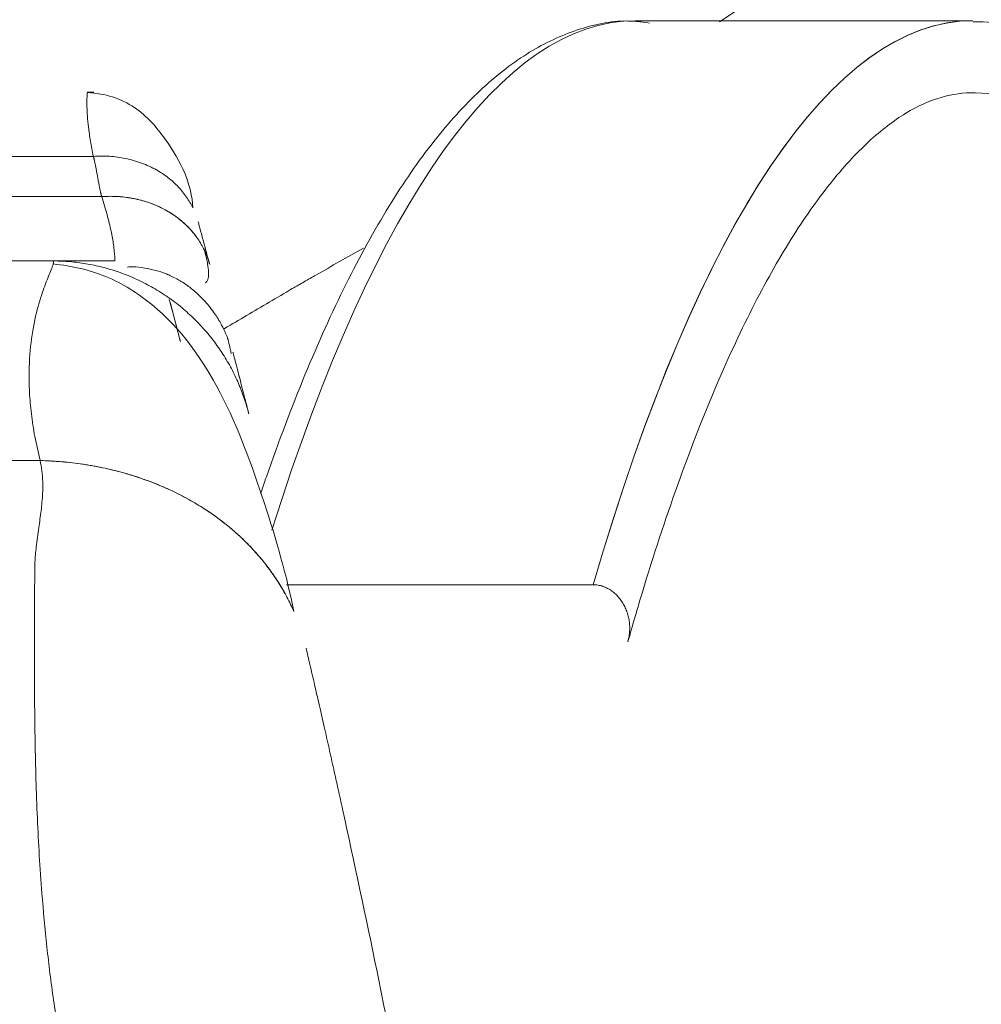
# Model space of a CAD drawing. Header units: millimetres. Extents: x -10 to 594, y 0 to 420.
# Tile 590 of 656: x 432.5 to 436.5, y 152.71 to 156.81. Entities that reach past the tile are written whole.
import ezdxf

# ---------------------------------------------------------------- set-up
doc = ezdxf.new("R2010")
doc.units = ezdxf.units.MM
doc.layers.add('1', color=7, linetype='Continuous', true_color=0xffffff)
doc.styles.add('Calibri', font='txt')
doc.dimstyles.get("Standard").update_dxf_attribs({"dimtxt": 0.18, "dimasz": 0.18, "dimexe": 0.18, "dimexo": 0.0625, "dimgap": 0.09, "dimtad": 0, "dimtih": 1, "dimtoh": 1, "dimdec": 4, "dimzin": 0, "dimdsep": 46, "dimtxsty": 'Standard', "dimcen": 0.09, "dimadec": 0, "dimazin": 0, "dimtfac": 1, "dimtdec": 4, "dimtofl": 0, "dimtmove": 0, "dimatfit": 3, "dimfxl": 0, "dimtolj": 1, "dimtzin": 0, "dimarcsym": 0})

# ---------------------------------------------------------------- blocks, each defined once
blk = doc.blocks.new('_U14')
at = {"layer": '1', "color": 18, "lineweight": 13}
for p, q in [((426.9166, 131.3436), (426.9166, 193.6581)), ((499.0131, 131.3436), (499.0131, 193.6581)), ((426.9166, 191.6581), (456.7384, 191.6581)), ((499.0131, 191.6581), (469.1913, 191.6581))]:
    blk.add_line(p, q, dxfattribs=at)
at = {"layer": '1', "color": 18}
for points in [[(426.9166, 191.6581), (430.4166, 192.5959), (430.4166, 190.7203)], [(499.0131, 191.6581), (495.5131, 190.7203), (495.5131, 192.5959)]]:
    blk.add_solid(points, dxfattribs=at)
at = {"layer": '1', "color": 18, "linetype": 'Continuous', "lineweight": 13, "char_height": 3.5, "attachment_point": 7, "line_spacing_factor": 1.399613, "style": 'Calibri'}
for s, insert in [('\\fCalibri|b0|i0;\\W1.0000;1.44', (458.4239, 188.6745)), ('\\fCalibri|b0|i0;\\W1.0000;DEFLATED TUBE WIDTH', (436.9404, 181.6648))]:
    blk.add_mtext(s, dxfattribs=dict(at, insert=insert))

msp = doc.modelspace()

# ---------------------------------------------------------------- linework, layer by layer
at = {"layer": '1', "color": 155, "linetype": 'Continuous', "lineweight": 18}
for p, q in [((436.4616, 156.8078), (435.0559, 156.8078)), ((436.4616, 156.8078), (435.0559, 156.8078)), ((432.8046, 156.5108), (432.776, 156.5108)), ((432.7775, 156.5084), (432.7787, 156.5108)), ((432.8915, 155.8075), (432.8914, 155.8123)), ((432.8915, 155.8075), (432.8914, 155.8123)), ((434.8821, 154.4597), (433.6063, 154.4598)), ((434.8821, 154.4597), (433.6063, 154.4598))]:
    msp.add_line(p, q, dxfattribs=at)
at = {"layer": '1', "color": 155, "linetype": 'Continuous', "lineweight": 13}
for p, q in [((432.8021, 156.2429), (431.473, 156.2429)), ((432.8021, 156.2429), (431.473, 156.2429)), ((431.5467, 156.0754), (432.8366, 156.0754)), ((431.5467, 156.0754), (432.8366, 156.0754))]:
    msp.add_line(p, q, dxfattribs=at)
for centre, major_axis, ratio, start_param, end_param in [((435.0554, 146.8078), (0.0005, 10), 0.245318, 0.000015, 0.663384), ((435.0554, 146.8078), (0.0005, 10), 0.245318, 0.000015, 0.663384), ((436.4611, 146.8078), (-0.0005, -10), 0.245318, 3.140902, 3.841063), ((436.4611, 146.8078), (-0.0005, -10), 0.245318, 3.141608, 3.841063), ((436.4611, 146.8078), (0.0005, 9.7), 0.245318, 5.906468, 6.278442), ((436.4611, 146.8078), (0.0005, 9.7), 0.245318, 5.906468, 6.278442), ((430.3399, 154.9761), (10.8045, 0), 0.000043, 1.361924, 1.779669), ((430.3399, 154.9761), (10.8045, 0), 0.000043, 1.361924, 1.779669)]:
    msp.add_ellipse(centre, major_axis=major_axis, ratio=ratio, start_param=start_param, end_param=end_param, dxfattribs=at)
at = {"layer": '1', "color": 155, "linetype": 'Continuous', "lineweight": 18}
for centre, major_axis, ratio, start_param, end_param in [((436.4611, 146.8078), (0.0005, 9.7), 0.245318, 6.278442, 6.283201), ((436.4611, 146.8078), (0.0005, 9.7), 0.245318, 6.278442, 6.283201), ((430.3399, 155.8075), (-8.0436, 0), 0.000043, 4.423612, 4.448791), ((430.3399, 155.8075), (-8.0436, 0), 0.000043, 4.423612, 4.448791), ((384.9995, 142.8163), (-49.8, 0), 1, 3.398586, 3.402192), ((384.9995, 142.8163), (-49.8, 0), 1, 3.398586, 3.402192)]:
    msp.add_ellipse(centre, major_axis=major_axis, ratio=ratio, start_param=start_param, end_param=end_param, dxfattribs=at)
for points, knots in [([(440.2667, 160.028), (440.0617, 159.8919), (439.5282, 159.5375), (438.6919, 158.9806), (437.6117, 158.2611), (436.5087, 157.5273), (435.7436, 157.0226), (435.4082, 156.803)], [0, 0, 0, 0, 0.116867, 0.306102, 0.490223, 0.769638, 1, 1, 1, 1]), ([(435.1173, 156.7976), (435.0812, 156.804), (434.9762, 156.8133), (434.8015, 156.7723), (434.6014, 156.6758), (434.407, 156.5225), (434.2165, 156.3122), (434.0306, 156.0432), (433.8518, 155.7185), (433.6816, 155.3422), (433.5661, 155.0362), (433.5062, 154.8628), (433.4983, 154.8396)], [0, 0, 0, 0, 0.055735, 0.162928, 0.270729, 0.382953, 0.500347, 0.620643, 0.741483, 0.861857, 0.981706, 1, 1, 1, 1]), ([(435.0809, 156.8029), (435.057, 156.8057), (434.9641, 156.8105), (434.8015, 156.7723), (434.6014, 156.6758), (434.407, 156.5225), (434.2165, 156.3122), (434.0306, 156.0432), (433.8518, 155.7185), (433.6816, 155.3422), (433.5661, 155.0362), (433.5062, 154.8628), (433.4983, 154.8396)], [0, 0, 0, 0, 0.037643, 0.146889, 0.256756, 0.37113, 0.490773, 0.613375, 0.73653, 0.85921, 0.981355, 1, 1, 1, 1]), ([(437.4871, 156.0289), (437.4682, 156.0608), (437.3878, 156.1906), (437.2403, 156.3857), (437.0396, 156.5867), (436.8359, 156.7217), (436.6416, 156.7952), (436.5194, 156.8046), (436.4636, 156.8024)], [0, 0, 0, 0, 0.063894, 0.269134, 0.474917, 0.678674, 0.855299, 1, 1, 1, 1]), ([(437.4871, 156.0289), (437.4682, 156.0608), (437.3878, 156.1906), (437.2403, 156.3857), (437.0396, 156.5867), (436.8359, 156.7217), (436.6416, 156.7952), (436.5194, 156.8046), (436.4636, 156.8024)], [0, 0, 0, 0, 0.063894, 0.269134, 0.474917, 0.678674, 0.855299, 1, 1, 1, 1]), ([(433.2164, 156.0282), (433.2109, 156.1276), (433.1497, 156.2625), (433.0062, 156.4349), (432.8839, 156.4948), (432.8147, 156.5065), (432.7777, 156.5083)], [0, 0, 0, 0, 0.507312, 0.751974, 0.876143, 1, 1, 1, 1]), ([(433.2164, 156.0282), (433.2109, 156.1276), (433.1497, 156.2625), (433.0062, 156.4349), (432.8839, 156.4948), (432.8147, 156.5065), (432.7777, 156.5083)], [0, 0, 0, 0, 0.507312, 0.751974, 0.876143, 1, 1, 1, 1]), ([(435.0271, 154.2227), (435.0469, 154.2929), (435.1134, 154.5212), (435.2319, 154.88), (435.3848, 155.275), (435.5432, 155.6176), (435.7051, 155.9058), (435.8681, 156.1378), (436.0294, 156.3128), (436.1858, 156.4315), (436.3321, 156.4963), (436.425, 156.5088), (436.47, 156.5068)], [0, 0, 0, 0, 0.046057, 0.153167, 0.26005, 0.366572, 0.472628, 0.578127, 0.683112, 0.787993, 0.893921, 1, 1, 1, 1]), ([(435.0271, 154.2228), (435.0469, 154.2929), (435.1134, 154.5212), (435.2319, 154.88), (435.3848, 155.275), (435.5432, 155.6176), (435.7051, 155.9058), (435.8681, 156.1378), (436.0294, 156.3128), (436.1858, 156.4315), (436.3321, 156.4963), (436.425, 156.5088), (436.47, 156.5068)], [0, 0, 0, 0, 0.046055, 0.153165, 0.260048, 0.36657, 0.472626, 0.578126, 0.683111, 0.787993, 0.89392, 1, 1, 1, 1]), ([(433.2381, 155.9704), (433.2414, 155.9584), (433.2492, 155.9297), (433.2622, 155.8817), (433.2752, 155.8338), (433.2829, 155.805), (433.2862, 155.793)], [0, 0, 0, 0, 0.208015, 0.499909, 0.791573, 1, 1, 1, 1]), ([(433.2381, 155.9704), (433.2414, 155.9584), (433.2492, 155.9297), (433.2622, 155.8817), (433.2752, 155.8338), (433.2829, 155.805), (433.2862, 155.793)], [0, 0, 0, 0, 0.208015, 0.499909, 0.791573, 1, 1, 1, 1]), ([(433.2691, 155.7162), (433.2713, 155.7178), (433.2863, 155.7359), (433.2839, 155.7843), (433.264, 155.8528)], [0, 0, 0, 0, 0.118412, 1, 1, 1, 1]), ([(433.2691, 155.7162), (433.2713, 155.7178), (433.2863, 155.7359), (433.2839, 155.7843), (433.264, 155.8528)], [0, 0, 0, 0, 0.118412, 1, 1, 1, 1]), ([(433.3439, 155.5235), (433.3453, 155.5243), (433.3467, 155.5252), (433.4086, 155.5623), (433.4705, 155.5991), (433.5656, 155.6548), (433.5976, 155.6735), (433.6463, 155.7017), (433.6626, 155.7111), (433.6954, 155.73), (433.7122, 155.7396), (433.7936, 155.7861), (433.8597, 155.8233), (433.9268, 155.8606)], [0, 0, 0, 0, 0.007765, 0.007765, 0.338179, 0.338179, 0.503387, 0.503387, 0.58599, 0.58599, 0.668594, 0.668594, 1, 1, 1, 1]), ([(432.6353, 155.795), (432.6353, 155.795), (432.6361, 155.798), (432.6367, 155.8028), (432.6352, 155.8071), (432.632, 155.8076), (432.6305, 155.8078)], [0, 0, 0, 0, 0.000264, 0.360189, 0.693366, 1, 1, 1, 1]), ([(432.6353, 155.795), (432.6353, 155.795), (432.6361, 155.798), (432.6367, 155.8028), (432.6352, 155.8071), (432.632, 155.8076), (432.6305, 155.8078)], [0, 0, 0, 0, 0.000264, 0.360189, 0.693366, 1, 1, 1, 1]), ([(433.6368, 154.3478), (433.6071, 154.4948), (433.5236, 154.7856), (433.3526, 155.2616), (433.1246, 155.587), (432.862, 155.7526), (432.7137, 155.7872), (432.6353, 155.795)], [0, 0, 0, 0, 0.271195, 0.529903, 0.774292, 0.889508, 1, 1, 1, 1]), ([(433.6368, 154.3478), (433.6071, 154.4948), (433.5236, 154.7856), (433.3526, 155.2616), (433.1246, 155.587), (432.862, 155.7526), (432.7137, 155.7872), (432.6353, 155.795)], [0, 0, 0, 0, 0.271195, 0.529903, 0.774292, 0.889508, 1, 1, 1, 1]), ([(433.016, 155.7778), (432.997, 155.781), (432.9695, 155.7842), (432.9477, 155.7838), (432.9445, 155.7815), (432.9443, 155.7811)], [0, 0, 0, 0, 0.500075, 0.917984, 1, 1, 1, 1]), ([(433.016, 155.7778), (432.997, 155.781), (432.9695, 155.7842), (432.9477, 155.7838), (432.9445, 155.7815), (432.9443, 155.7811)], [0, 0, 0, 0, 0.500075, 0.917984, 1, 1, 1, 1]), ([(433.3749, 155.4217), (433.3761, 155.4232), (433.3729, 155.4365), (433.3684, 155.4555), (433.3638, 155.4731), (433.3636, 155.4783), (433.3522, 155.5105), (433.3217, 155.5671), (433.2939, 155.6074), (433.2691, 155.637), (433.2526, 155.6542), (433.2442, 155.6625), (433.2383, 155.6682), (433.2324, 155.6736), (433.2241, 155.681), (433.2081, 155.6945), (433.1763, 155.718), (433.1409, 155.7383), (433.0996, 155.757), (433.058, 155.7696), (433.0297, 155.7761), (433.016, 155.7778)], [0, 0, 0, 0, 0.126759, 0.226066, 0.329366, 0.436144, 0.528769, 0.566842, 0.599757, 0.611084, 0.614435, 0.615716, 0.6169, 0.618158, 0.61964, 0.623596, 0.636388, 0.683304, 0.759423, 0.864963, 1, 1, 1, 1]), ([(433.3749, 155.4217), (433.3761, 155.4232), (433.3729, 155.4365), (433.3684, 155.4555), (433.3638, 155.4731), (433.3636, 155.4783), (433.3522, 155.5105), (433.3217, 155.5671), (433.2939, 155.6074), (433.2691, 155.637), (433.2526, 155.6542), (433.2442, 155.6625), (433.2383, 155.6682), (433.2324, 155.6736), (433.2241, 155.681), (433.2081, 155.6945), (433.1763, 155.718), (433.1409, 155.7383), (433.0996, 155.757), (433.058, 155.7696), (433.0297, 155.7761), (433.016, 155.7778)], [0, 0, 0, 0, 0.126759, 0.226066, 0.329366, 0.436144, 0.528769, 0.566842, 0.599757, 0.611084, 0.614435, 0.615716, 0.6169, 0.618158, 0.61964, 0.623596, 0.636388, 0.683304, 0.759423, 0.864963, 1, 1, 1, 1]), ([(435.0263, 154.2214), (435.0266, 154.2226), (435.027, 154.2239), (435.0292, 154.2318), (435.0307, 154.2386), (435.033, 154.2522), (435.0337, 154.2591), (435.0346, 154.273), (435.0347, 154.28), (435.0341, 154.2941), (435.0328, 154.3081), (435.0301, 154.3218), (435.0276, 154.3321), (435.0261, 154.3372), (435.0245, 154.3422), (435.0234, 154.3456), (435.0228, 154.3473), (435.0198, 154.3557), (435.017, 154.3622), (435.0108, 154.3749), (435.0073, 154.3811), (435.0016, 154.39), (434.9996, 154.393), (434.9954, 154.3988), (434.9932, 154.4016), (434.9865, 154.4098), (434.9817, 154.415), (434.974, 154.4223), (434.9713, 154.4247), (434.9659, 154.4292), (434.963, 154.4314), (434.9544, 154.4376), (434.9484, 154.4413), (434.9391, 154.4462), (434.9344, 154.4484), (434.9295, 154.4504), (434.9262, 154.4517), (434.9245, 154.4523), (434.9162, 154.4551), (434.9095, 154.4568), (434.8959, 154.4591), (434.889, 154.4597), (434.8821, 154.4597)], [0, 0, 0, 0, 0.012313, 0.012313, 0.078159, 0.078159, 0.144005, 0.144005, 0.209851, 0.209851, 0.275696, 0.341542, 0.341542, 0.374465, 0.390926, 0.390926, 0.407388, 0.407388, 0.473234, 0.473234, 0.539079, 0.539079, 0.572002, 0.572002, 0.604925, 0.604925, 0.670771, 0.670771, 0.703694, 0.703694, 0.736617, 0.736617, 0.802463, 0.802463, 0.835386, 0.851847, 0.851847, 0.868308, 0.868308, 0.934154, 0.934154, 1, 1, 1, 1]), ([(435.0263, 154.2214), (435.0266, 154.2226), (435.027, 154.2239), (435.0292, 154.2318), (435.0307, 154.2386), (435.033, 154.2522), (435.0337, 154.2591), (435.0346, 154.273), (435.0347, 154.28), (435.0341, 154.2941), (435.0328, 154.3081), (435.0301, 154.3218), (435.0276, 154.3321), (435.0261, 154.3372), (435.0245, 154.3422), (435.0234, 154.3456), (435.0228, 154.3473), (435.0198, 154.3557), (435.017, 154.3622), (435.0108, 154.3749), (435.0073, 154.3811), (435.0016, 154.39), (434.9996, 154.393), (434.9954, 154.3988), (434.9932, 154.4016), (434.9865, 154.4098), (434.9817, 154.415), (434.974, 154.4223), (434.9713, 154.4247), (434.9659, 154.4292), (434.963, 154.4314), (434.9544, 154.4376), (434.9484, 154.4413), (434.9391, 154.4462), (434.9344, 154.4484), (434.9295, 154.4504), (434.9262, 154.4517), (434.9245, 154.4523), (434.9162, 154.4551), (434.9095, 154.4568), (434.8959, 154.4591), (434.889, 154.4597), (434.8821, 154.4597)], [0, 0, 0, 0, 0.012313, 0.012313, 0.078159, 0.078159, 0.144005, 0.144005, 0.209851, 0.209851, 0.275696, 0.341542, 0.341542, 0.374465, 0.390926, 0.390926, 0.407388, 0.407388, 0.473234, 0.473234, 0.539079, 0.539079, 0.572002, 0.572002, 0.604925, 0.604925, 0.670771, 0.670771, 0.703694, 0.703694, 0.736617, 0.736617, 0.802463, 0.802463, 0.835386, 0.851847, 0.851847, 0.868308, 0.868308, 0.934154, 0.934154, 1, 1, 1, 1]), ([(433.6875, 154.1954), (433.6927, 154.1732), (433.7037, 154.126), (433.7217, 154.0485), (433.7417, 153.9611), (433.7619, 153.8723), (433.783, 153.7789), (433.8026, 153.6913), (433.821, 153.6086), (433.8819, 153.3317), (433.9599, 152.9643), (434.0423, 152.5545), (434.0777, 152.3736), (434.0907, 152.3067)], [0, 0, 0, 0, 0.042285, 0.089546, 0.12888, 0.180521, 0.226083, 0.271343, 0.316197, 0.360974, 0.718039, 0.895649, 1, 1, 1, 1]), ([(433.6875, 154.1954), (433.6927, 154.1732), (433.7037, 154.126), (433.7217, 154.0485), (433.7417, 153.9611), (433.7619, 153.8723), (433.783, 153.7789), (433.8026, 153.6913), (433.821, 153.6086), (433.8819, 153.3317), (433.9599, 152.9643), (434.0423, 152.5545), (434.0777, 152.3736), (434.0907, 152.3067)], [0, 0, 0, 0, 0.042285, 0.089546, 0.12888, 0.180521, 0.226083, 0.271343, 0.316197, 0.360974, 0.718039, 0.895649, 1, 1, 1, 1])]:
    msp.add_open_spline(points, degree=3, knots=knots, dxfattribs=at)
at = {"layer": '1', "color": 155, "linetype": 'Continuous', "lineweight": 13}
for points, degree, knots in [([(432.8021, 156.2429), (432.7978, 156.2645), (432.7891, 156.309), (432.7815, 156.3642), (432.7768, 156.4128), (432.775, 156.4504), (432.7749, 156.4807), (432.7761, 156.4994), (432.7771, 156.5065), (432.7775, 156.5084)], 3, [0, 0, 0, 0, 0.142177, 0.292989, 0.43233, 0.586818, 0.72097, 0.882276, 1, 1, 1, 1]), ([(432.8021, 156.2429), (432.7978, 156.2645), (432.7891, 156.309), (432.7815, 156.3642), (432.7768, 156.4128), (432.775, 156.4504), (432.7749, 156.4807), (432.7761, 156.4994), (432.7771, 156.5065), (432.7775, 156.5084)], 3, [0, 0, 0, 0, 0.142177, 0.292989, 0.43233, 0.586818, 0.72097, 0.882276, 1, 1, 1, 1]), ([(432.8914, 155.8123), (432.8914, 155.8129), (432.8914, 155.8157), (432.8912, 155.8254), (432.8896, 155.8448), (432.8864, 155.8721), (432.8817, 155.9013), (432.8758, 155.9316), (432.8684, 155.9645), (432.8594, 155.9997), (432.8491, 156.0363), (432.8407, 156.0625), (432.8366, 156.0754)], 3, [0, 0, 0, 0, 0.031283, 0.136685, 0.288127, 0.422209, 0.527814, 0.629645, 0.727737, 0.822129, 0.912867, 1, 1, 1, 1]), ([(432.8914, 155.8123), (432.8914, 155.8129), (432.8914, 155.8157), (432.8912, 155.8254), (432.8896, 155.8448), (432.8864, 155.8721), (432.8817, 155.9013), (432.8758, 155.9316), (432.8684, 155.9645), (432.8594, 155.9997), (432.8491, 156.0363), (432.8407, 156.0625), (432.8366, 156.0754)], 3, [0, 0, 0, 0, 0.031283, 0.136685, 0.288127, 0.422209, 0.527814, 0.629645, 0.727737, 0.822129, 0.912867, 1, 1, 1, 1]), ([(432.6305, 155.8078), (432.6306, 155.8078), (432.6409, 155.8078), (432.6427, 155.8078), (432.6561, 155.8078), (432.6632, 155.8078), (432.665, 155.8078), (432.6708, 155.8078), (432.6862, 155.8078), (432.6952, 155.8078), (432.7202, 155.8077), (432.7384, 155.8077), (432.7857, 155.8077), (432.8155, 155.8076), (432.8519, 155.8076), (432.8705, 155.8075), (432.8915, 155.8075), (432.8915, 155.8075)], 2, [0, 0, 0, 0.015497, 0.015497, 0.023311, 0.031124, 0.038938, 0.046752, 0.062379, 0.124887, 0.124887, 0.249903, 0.249903, 0.499935, 0.499935, 0.749968, 0.749968, 1, 1, 1]), ([(432.6305, 155.8078), (432.6306, 155.8078), (432.6409, 155.8078), (432.6427, 155.8078), (432.6561, 155.8078), (432.6598, 155.8078), (432.6606, 155.8078)], 2, [0, 0, 0, 0.474341, 0.474341, 0.713494, 0.952648, 1, 1, 1]), ([(432.5802, 154.9766), (432.5725, 155.0102), (432.5568, 155.0781), (432.5429, 155.173), (432.535, 155.2636), (432.5331, 155.3717), (432.5433, 155.4918), (432.5673, 155.6077), (432.5964, 155.6979), (432.6191, 155.7525), (432.6309, 155.7813), (432.6345, 155.7915), (432.6353, 155.795)], 3, [0, 0, 0, 0, 0.069984, 0.141494, 0.214655, 0.289572, 0.426179, 0.575658, 0.718368, 0.859925, 0.942758, 1, 1, 1, 1]), ([(432.5802, 154.9766), (432.5725, 155.0102), (432.5568, 155.0781), (432.5429, 155.173), (432.535, 155.2636), (432.5331, 155.3717), (432.5433, 155.4918), (432.5673, 155.6077), (432.5964, 155.6979), (432.6191, 155.7525), (432.6309, 155.7813), (432.6345, 155.7915), (432.6353, 155.795)], 3, [0, 0, 0, 0, 0.069984, 0.141494, 0.214655, 0.289572, 0.426179, 0.575658, 0.718368, 0.859925, 0.942758, 1, 1, 1, 1]), ([(433.1223, 155.6317), (433.1258, 155.6184), (433.1292, 155.6056), (433.1443, 155.5489), (433.1546, 155.5099), (433.1636, 155.4754), (433.1643, 155.473), (433.1649, 155.4706)], 3, [0, 0, 0, 0, 0.206825, 0.206825, 0.942695, 0.942695, 1, 1, 1, 1]), ([(433.1223, 155.6317), (433.1258, 155.6184), (433.1292, 155.6056), (433.1443, 155.5489), (433.1546, 155.5099), (433.1636, 155.4754), (433.1643, 155.473), (433.1649, 155.4706)], 3, [0, 0, 0, 0, 0.206825, 0.206825, 0.942695, 0.942695, 1, 1, 1, 1]), ([(433.3829, 155.4278), (433.3831, 155.4267), (433.3837, 155.4246), (433.3878, 155.409), (433.3939, 155.3854), (433.4045, 155.3447), (433.4179, 155.2928), (433.4309, 155.2424), (433.4367, 155.2198), (433.4394, 155.209), (433.4401, 155.2062), (433.4416, 155.2005), (433.4439, 155.1914), (433.4462, 155.1826), (433.4478, 155.1764), (433.4487, 155.1727), (433.4488, 155.1722), (433.4489, 155.1719)], 3, [0, 0, 0, 0, 0.121829, 0.249813, 0.370393, 0.49971, 0.749705, 0.874729, 0.937243, 0.952872, 0.960687, 0.968529, 0.976418, 0.984318, 0.990221, 0.995444, 1, 1, 1, 1]), ([(433.3894, 155.4027), (433.3908, 155.3974), (433.3945, 155.3831), (433.4045, 155.3447), (433.4179, 155.2928), (433.4309, 155.2424), (433.4367, 155.2198), (433.4394, 155.209), (433.4401, 155.2062), (433.4416, 155.2005), (433.4439, 155.1914), (433.4462, 155.1826), (433.4478, 155.1764), (433.4487, 155.1727), (433.4488, 155.1722), (433.4489, 155.1719)], 3, [0, 0, 0, 0, 0.128005, 0.307108, 0.653347, 0.826501, 0.913083, 0.934729, 0.945552, 0.956413, 0.967339, 0.97828, 0.986456, 0.99369, 1, 1, 1, 1]), ([(432.6711, 152.5099), (432.659, 152.5836), (432.6343, 152.7326), (432.6075, 152.9543), (432.5839, 153.208), (432.5672, 153.4949), (432.5585, 153.8036), (432.5564, 154.1108), (432.5571, 154.3407), (432.5578, 154.4899), (432.5582, 154.5588), (432.5647, 154.6231), (432.5744, 154.694), (432.585, 154.7676), (432.5912, 154.8311), (432.5919, 154.8866), (432.5888, 154.9329), (432.583, 154.9625), (432.5802, 154.9766)], 3, [0, 0, 0, 0, 0.081038, 0.163926, 0.248714, 0.370148, 0.498161, 0.618181, 0.748366, 0.789355, 0.811007, 0.838108, 0.874313, 0.906048, 0.937617, 0.960231, 0.981007, 1, 1, 1, 1]), ([(432.6711, 152.5099), (432.659, 152.5836), (432.6343, 152.7326), (432.6075, 152.9543), (432.5839, 153.208), (432.5672, 153.4949), (432.5585, 153.8036), (432.5564, 154.1108), (432.5571, 154.3407), (432.5578, 154.4899), (432.5582, 154.5588), (432.5647, 154.6231), (432.5744, 154.694), (432.585, 154.7676), (432.5912, 154.8311), (432.5919, 154.8866), (432.5888, 154.9329), (432.583, 154.9625), (432.5802, 154.9766)], 3, [0, 0, 0, 0, 0.081038, 0.163926, 0.248714, 0.370148, 0.498161, 0.618181, 0.748366, 0.789355, 0.811007, 0.838108, 0.874313, 0.906048, 0.937617, 0.960231, 0.981007, 1, 1, 1, 1])]:
    msp.add_open_spline(points, degree=degree, knots=knots, dxfattribs=at)
for points, weights in [([(432.8021, 156.2429), (433.1024, 156.2634), (433.2164, 156.0283)], [1, 0.810598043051, 0.952631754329]), ([(432.8021, 156.2429), (433.1024, 156.2634), (433.2164, 156.0283)], [1, 0.810598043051, 0.952631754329]), ([(432.8366, 156.0754), (433.0955, 156.0928), (433.2304, 155.9087)], [1, 0.836115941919, 0.919256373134]), ([(432.8366, 156.0754), (433.147, 156.0962), (433.264, 155.8528)], [1, 0.809729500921, 0.95243237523]), ([(432.6305, 155.8078), (433.2868, 155.8078), (433.4489, 155.1719)], [1, 0.789653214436, 1]), ([(432.6305, 155.8078), (433.2868, 155.8078), (433.4489, 155.1719)], [1, 0.789653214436, 1]), ([(432.5802, 154.9766), (433.3705, 154.9568), (433.6368, 154.3478)], [1, 0.8307803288, 0.9576950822]), ([(432.5802, 154.9766), (433.3025, 154.9585), (433.5993, 154.4236)], [1, 0.843051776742, 0.940845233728])]:
    msp.add_rational_spline(points, weights, degree=2, dxfattribs=at)
msp.add_open_spline([(432.8366, 156.0754), (432.8292, 156.1029), (432.8097, 156.2148), (432.8021, 156.2429)], degree=2, dxfattribs=at)
msp.add_open_spline([(432.8366, 156.0754), (432.8292, 156.1029), (432.8097, 156.2148), (432.8021, 156.2429)], degree=2, dxfattribs=at)
at = {"layer": '1', "color": 155, "linetype": 'Continuous', "lineweight": 18}
msp.add_rational_spline([(433.264, 155.8528), (433.2779, 155.8239), (433.2862, 155.793)], [0.95243237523, 0.972818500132, 1], degree=2, dxfattribs=at)
msp.add_rational_spline([(433.264, 155.8528), (433.2779, 155.8239), (433.2862, 155.793)], [0.95243237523, 0.972818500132, 1], degree=2, dxfattribs=at)

# ---------------------------------------------------------------- dimensions: what is measured, and where the dimension line sits
at = {"layer": '1', "color": 18, "linetype": 'Continuous', "lineweight": 13}
dim = msp.add_linear_dim(base=(426.9166, 191.6581), p1=(499.0131, 131.3436), p2=(426.9166, 131.3436), text=' <> \\P\\fCalibri|b0|i0;\\C18;{\\H1.00x;\\fCalibri|b0|i0;DEFLATED TUBE WIDTH\\fCalibri|b0|i0;}\\C18;', dimstyle='Standard', override={"dimtxt": 3.5, "dimasz": 3.5, "dimexe": 2, "dimexo": 0, "dimgap": 1.5, "dimtih": 0, "dimtoh": 0, "dimdec": 2, "dimlfac": 0.02, "dimdsep": 46, "dimlunit": 2, "dimtxsty": 'Calibri', "dimsah": 1, "dimse1": 0, "dimse2": 0, "dimsd1": 0, "dimsd2": 0, "dimclrd": 18, "dimclre": 18, "dimclrt": 18, "dimtol": 0, "dimtm": -0.1, "dimtfac": 1, "dimtdec": 2, "dimtofl": 1, "dimtmove": 0, "dimlwd": 13, "dimlwe": 13}, dxfattribs=at)
dim.commit()
dim.dimension.update_dxf_attribs({"geometry": '_U14', "text_midpoint": (462.9649, 191.6581), "dimtype": 160})

doc.saveas('drawing.dxf')
